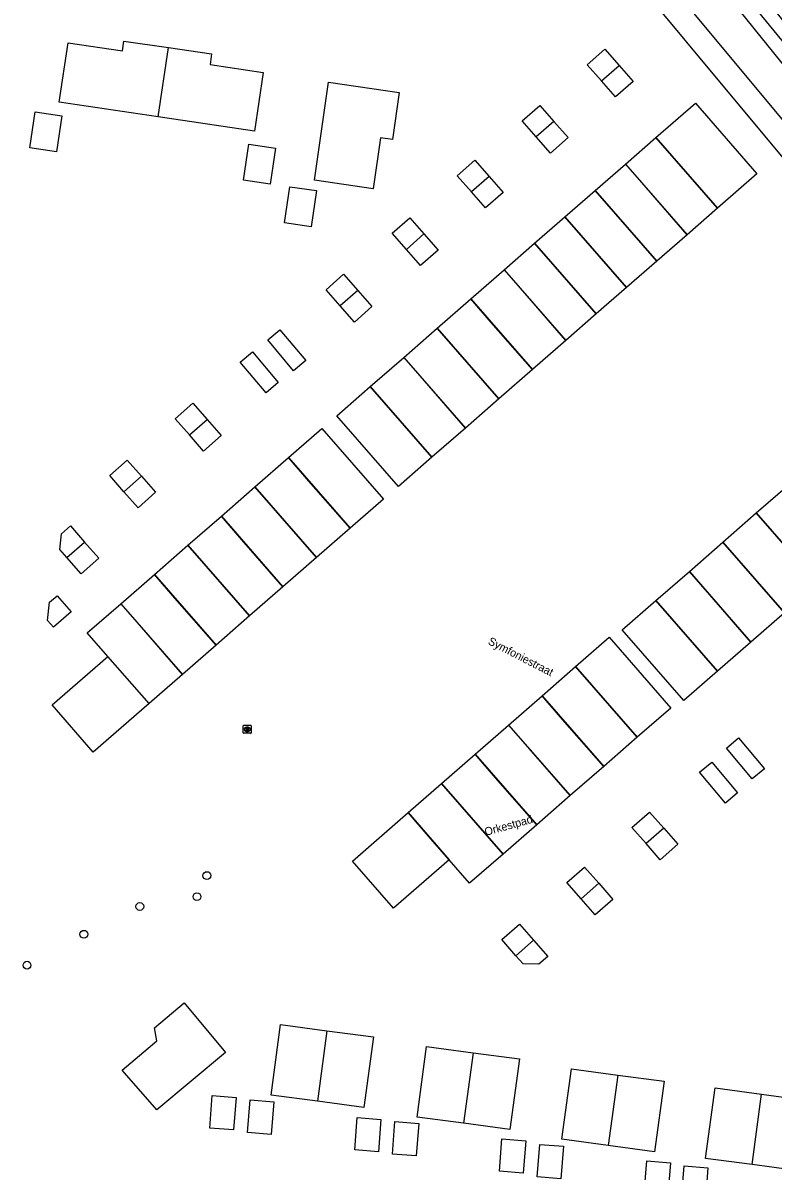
# Model space of a CAD drawing. Extents: x 164150 to 165261, y 382513 to 383432.
# Drawn here: x 164795.6 to 164889.3, y 382807.8 to 382951.2 of the extents above; entities that cross this region are included whole.
import ezdxf

# ---------------------------------------------------------------- set-up
doc = ezdxf.new("R2010")
doc.units = 0
for name, color, linetype in [('IMGEO_Boom', 7, 'Continuous'), ('IMGEO_Fietspad_gesloten', 7, 'Continuous'), ('IMGEO_Groenvoorziening', 7, 'Continuous'), ('IMGEO_Openbare_ruimte_label', 7, 'Continuous'), ('IMGEO_Pand_vergunning_verleend', 7, 'Continuous'), ('IMGEO_Rioolput', 7, 'Continuous'), ('IMGEO_Waterloop', 7, 'Continuous')]:
    doc.layers.add(name, color=color, linetype=linetype)

msp = doc.modelspace()

# ---------------------------------------------------------------- linework, layer by layer
at = {"layer": 'IMGEO_Boom'}
for centre in [(164818.61, 382844.68), (164817.37, 382842.04), (164810.23, 382840.82), (164803.24, 382837.35), (164796.14, 382833.48)]:
    msp.add_circle(centre, 0.489, dxfattribs=at)
at = {"layer": 'IMGEO_Fietspad_gesloten'}
for points in [[(164861.77, 382973.7), (164899.8, 382927.98), (164897.47, 382926.13)], [(164897.47, 382926.13), (164859.47, 382971.82)]]:
    msp.add_lwpolyline(points, dxfattribs=at)
at = {"layer": 'IMGEO_Groenvoorziening'}
msp.add_lwpolyline([(164903.54, 382938.38), (164903.29, 382936.61), (164899.91, 382935.76), (164898.02, 382936.86), (164876.66, 382963.36), (164850.41, 382994.34)], dxfattribs=at)
at = {"layer": 'IMGEO_Pand_vergunning_verleend'}
for points in [[(164812.52, 382939.51), (164800.17, 382941.33), (164801.26, 382948.75), (164808.07, 382947.75), (164808.25, 382948.98), (164813.8, 382948.16)], [(164812.52, 382939.51), (164813.8, 382948.16)], [(164813.8, 382948.16), (164819.19, 382947.37), (164819, 382946.04), (164825.64, 382945.06), (164824.56, 382937.73), (164812.52, 382939.51)], [(164867.91, 382944.01), (164866.14, 382946.02), (164868.34, 382947.95), (164870.11, 382945.94)], [(164867.91, 382944.01), (164870.11, 382945.94)], [(164870.11, 382945.94), (164871.88, 382943.92), (164869.68, 382941.99), (164867.91, 382944.01)], [(164832.05, 382931.58), (164833.82, 382943.84), (164842.65, 382942.56), (164841.8, 382936.66), (164840.31, 382936.87), (164839.39, 382930.52), (164832.05, 382931.58)], [(164796.5, 382935.61), (164797.17, 382940.11), (164800.5, 382939.62), (164799.83, 382935.11), (164796.5, 382935.61)], [(164859.77, 382936.99), (164858, 382939), (164860.19, 382940.94), (164861.96, 382938.92)], [(164874.7, 382936.91), (164879.64, 382941.21), (164887.34, 382932.38), (164882.4, 382928.08)], [(164861.96, 382938.92), (164859.77, 382936.99)], [(164861.96, 382938.92), (164863.73, 382936.91), (164861.54, 382934.98), (164859.77, 382936.99)], [(164823.19, 382931.59), (164823.86, 382936.09), (164827.2, 382935.59), (164826.53, 382931.09), (164823.19, 382931.59)], [(164870.91, 382933.6), (164874.7, 382936.91)], [(164882.4, 382928.08), (164877.27, 382933.96), (164874.7, 382936.91)], [(164874.7, 382936.91), (164882.4, 382928.08)], [(164851.66, 382930.13), (164849.89, 382932.15), (164852.09, 382934.08), (164853.86, 382932.06)], [(164867.13, 382930.3), (164870.91, 382933.6)], [(164870.91, 382933.6), (164878.61, 382924.77)], [(164878.61, 382924.77), (164873.48, 382930.66), (164870.91, 382933.6)], [(164853.86, 382932.06), (164851.66, 382930.13)], [(164853.86, 382932.06), (164855.63, 382930.05), (164853.43, 382928.12), (164851.66, 382930.13)], [(164828.32, 382926.27), (164828.99, 382930.77), (164832.32, 382930.28), (164831.65, 382925.77), (164828.32, 382926.27)], [(164863.34, 382927), (164867.13, 382930.3)], [(164874.83, 382921.47), (164869.7, 382927.35), (164867.13, 382930.3)], [(164867.13, 382930.3), (164874.83, 382921.47)], [(164859.55, 382923.7), (164863.34, 382927)], [(164871.04, 382918.17), (164865.91, 382924.05), (164863.34, 382927)], [(164863.34, 382927), (164871.04, 382918.17)], [(164882.4, 382928.08), (164878.61, 382924.77)], [(164843.54, 382922.94), (164841.76, 382924.95), (164843.96, 382926.89), (164845.73, 382924.87)], [(164843.54, 382922.94), (164845.73, 382924.87)], [(164845.73, 382924.87), (164847.5, 382922.86), (164845.31, 382920.93), (164843.54, 382922.94)], [(164878.61, 382924.77), (164874.83, 382921.47)], [(164855.77, 382920.4), (164859.55, 382923.7)], [(164867.26, 382914.87), (164862.13, 382920.75), (164859.55, 382923.7)], [(164859.55, 382923.7), (164867.26, 382914.87)], [(164874.83, 382921.47), (164871.04, 382918.17)], [(164835.27, 382915.88), (164833.5, 382917.89), (164835.7, 382919.83), (164837.47, 382917.81)], [(164851.58, 382916.75), (164855.77, 382920.4)], [(164855.77, 382920.4), (164863.47, 382911.57)], [(164863.47, 382911.57), (164858.34, 382917.45), (164855.77, 382920.4)], [(164837.47, 382917.81), (164835.27, 382915.88)], [(164837.47, 382917.81), (164839.24, 382915.8), (164837.04, 382913.86), (164835.27, 382915.88)], [(164871.04, 382918.17), (164867.26, 382914.87)], [(164847.39, 382913.1), (164851.58, 382916.75)], [(164859.28, 382907.92), (164854.15, 382913.8), (164851.58, 382916.75)], [(164851.58, 382916.75), (164859.28, 382907.92)], [(164867.26, 382914.87), (164863.47, 382911.57)], [(164826.22, 382911.62), (164827.74, 382912.9), (164830.97, 382909.05), (164829.45, 382907.77), (164826.22, 382911.62)], [(164843.21, 382909.44), (164847.39, 382913.1)], [(164855.1, 382904.26), (164849.97, 382910.15), (164847.39, 382913.1)], [(164847.39, 382913.1), (164855.1, 382904.26)], [(164863.47, 382911.57), (164859.28, 382907.92)], [(164822.77, 382908.86), (164824.3, 382910.13), (164827.53, 382906.29), (164826, 382905.01), (164822.77, 382908.86)], [(164839.02, 382905.79), (164843.21, 382909.44)], [(164843.21, 382909.44), (164850.91, 382900.61)], [(164850.91, 382900.61), (164845.78, 382906.5), (164843.21, 382909.44)], [(164859.28, 382907.92), (164855.1, 382904.26)], [(164846.72, 382896.96), (164842.54, 382893.31), (164837.41, 382899.19), (164834.84, 382902.14), (164839.02, 382905.79)], [(164846.72, 382896.96), (164841.59, 382902.84), (164839.02, 382905.79)], [(164839.02, 382905.79), (164846.72, 382896.96)], [(164855.1, 382904.26), (164850.91, 382900.61)], [(164816.43, 382899.75), (164814.66, 382901.77), (164816.86, 382903.7), (164818.63, 382901.68)], [(164816.43, 382899.75), (164818.63, 382901.68)], [(164818.63, 382901.68), (164820.4, 382899.67), (164818.2, 382897.74), (164816.43, 382899.75)], [(164828.79, 382896.92), (164832.98, 382900.57), (164840.68, 382891.74), (164836.5, 382888.09)], [(164850.91, 382900.61), (164846.72, 382896.96)], [(164824.61, 382893.26), (164828.79, 382896.92)], [(164836.5, 382888.09), (164831.36, 382893.97), (164828.79, 382896.92)], [(164828.79, 382896.92), (164836.5, 382888.09)], [(164808.24, 382892.66), (164806.47, 382894.67), (164808.67, 382896.61), (164810.44, 382894.59)], [(164810.44, 382894.59), (164808.24, 382892.66)], [(164810.44, 382894.59), (164812.21, 382892.58), (164810.01, 382890.64), (164808.24, 382892.66)], [(164820.42, 382889.61), (164824.61, 382893.26)], [(164824.61, 382893.26), (164832.31, 382884.44)], [(164832.31, 382884.44), (164827.18, 382890.32), (164824.61, 382893.26)], [(164887.26, 382890), (164891.45, 382893.65)], [(164883.07, 382886.35), (164887.26, 382890)], [(164894.96, 382881.17), (164889.83, 382887.05), (164887.26, 382890)], [(164887.26, 382890), (164894.96, 382881.17)], [(164801.13, 382884.42), (164800.25, 382885.43), (164800.46, 382887.41), (164801.56, 382888.37), (164803.33, 382886.36)], [(164816.23, 382885.96), (164820.42, 382889.61)], [(164828.12, 382880.78), (164822.99, 382886.66), (164820.42, 382889.61)], [(164820.42, 382889.61), (164828.12, 382880.78)], [(164836.5, 382888.09), (164832.31, 382884.44)], [(164801.13, 382884.42), (164803.33, 382886.36)], [(164803.33, 382886.36), (164805.1, 382884.34), (164802.91, 382882.41), (164801.13, 382884.42)], [(164812.05, 382882.31), (164816.23, 382885.96)], [(164823.93, 382877.13), (164818.81, 382883.01), (164816.23, 382885.96)], [(164816.23, 382885.96), (164823.93, 382877.13)], [(164878.89, 382882.7), (164883.07, 382886.35)], [(164890.77, 382877.52), (164885.64, 382883.4), (164883.07, 382886.35)], [(164883.07, 382886.35), (164890.77, 382877.52)], [(164832.31, 382884.44), (164828.12, 382880.78)], [(164874.7, 382879.04), (164878.89, 382882.7)], [(164878.89, 382882.7), (164886.59, 382873.87)], [(164886.59, 382873.87), (164881.46, 382879.75), (164878.89, 382882.7)], [(164807.86, 382878.66), (164812.05, 382882.31)], [(164819.75, 382873.48), (164814.62, 382879.36), (164812.05, 382882.31)], [(164812.05, 382882.31), (164819.75, 382873.48)], [(164798.69, 382876.58), (164798.96, 382878.84), (164799.89, 382879.65), (164801.66, 382877.64), (164799.46, 382875.71), (164798.69, 382876.58)], [(164828.12, 382880.78), (164823.93, 382877.13)], [(164806.25, 382872.06), (164803.67, 382875.01), (164807.86, 382878.66)], [(164815.56, 382869.83), (164810.43, 382875.71), (164807.86, 382878.66)], [(164807.86, 382878.66), (164815.56, 382869.83)], [(164882.4, 382870.21), (164878.21, 382866.56), (164873.08, 382872.44), (164870.51, 382875.39), (164874.7, 382879.04)], [(164882.4, 382870.21), (164877.27, 382876.1), (164874.7, 382879.04)], [(164874.7, 382879.04), (164882.4, 382870.21)], [(164823.93, 382877.13), (164819.75, 382873.48)], [(164890.77, 382877.52), (164886.59, 382873.87)], [(164864.68, 382870.8), (164868.86, 382874.46), (164876.56, 382865.62), (164872.38, 382861.97)], [(164819.75, 382873.48), (164815.56, 382869.83)], [(164886.59, 382873.87), (164882.4, 382870.21)], [(164811.38, 382866.18), (164804.42, 382860.11), (164799.29, 382866), (164806.25, 382872.06)], [(164811.38, 382866.18), (164806.25, 382872.06)], [(164815.56, 382869.83), (164811.38, 382866.18)], [(164860.49, 382867.15), (164864.68, 382870.8)], [(164872.38, 382861.97), (164867.25, 382867.86), (164864.68, 382870.8)], [(164864.68, 382870.8), (164872.38, 382861.97)], [(164856.3, 382863.5), (164860.49, 382867.15)], [(164860.49, 382867.15), (164868.19, 382858.32)], [(164868.19, 382858.32), (164863.06, 382864.2), (164860.49, 382867.15)], [(164852.12, 382859.85), (164856.3, 382863.5)], [(164856.3, 382863.5), (164864, 382854.67)], [(164864, 382854.67), (164858.87, 382860.55), (164856.3, 382863.5)], [(164872.38, 382861.97), (164868.19, 382858.32)], [(164883.53, 382860.6), (164885.05, 382861.88), (164888.28, 382858.03), (164886.76, 382856.76), (164883.53, 382860.6)], [(164847.93, 382856.2), (164852.12, 382859.85)], [(164859.82, 382851.02), (164854.69, 382856.9), (164852.12, 382859.85)], [(164852.12, 382859.85), (164859.82, 382851.02)], [(164868.19, 382858.32), (164864, 382854.67)], [(164880.17, 382857.59), (164881.69, 382858.86), (164884.92, 382855.01), (164883.4, 382853.74), (164880.17, 382857.59)], [(164843.74, 382852.55), (164847.93, 382856.2)], [(164855.63, 382847.37), (164850.5, 382853.25), (164847.93, 382856.2)], [(164847.93, 382856.2), (164855.63, 382847.37)], [(164864, 382854.67), (164859.82, 382851.02)], [(164843.74, 382852.55), (164848.87, 382846.67), (164841.92, 382840.6), (164836.79, 382846.48), (164843.74, 382852.55)], [(164855.63, 382847.37), (164851.44, 382843.72), (164846.32, 382849.6), (164843.74, 382852.55)], [(164873.49, 382848.68), (164871.72, 382850.69), (164873.92, 382852.62), (164875.69, 382850.61)], [(164859.82, 382851.02), (164855.63, 382847.37)], [(164875.69, 382850.61), (164873.49, 382848.68)], [(164875.69, 382850.61), (164877.46, 382848.59), (164875.26, 382846.66), (164873.49, 382848.68)], [(164865.37, 382841.79), (164863.6, 382843.8), (164865.8, 382845.73), (164867.57, 382843.72)], [(164867.57, 382843.72), (164865.37, 382841.79)], [(164867.57, 382843.72), (164869.34, 382841.7), (164867.14, 382839.77), (164865.37, 382841.79)], [(164857.23, 382834.66), (164855.46, 382836.68), (164857.66, 382838.61), (164859.43, 382836.6)], [(164859.43, 382836.6), (164857.23, 382834.66)], [(164859.43, 382836.6), (164861.2, 382834.58), (164860.1, 382833.62), (164858.11, 382833.66), (164857.23, 382834.66)], [(164808.03, 382820.35), (164812.34, 382824.03), (164812.07, 382825.67), (164815.77, 382828.76), (164820.93, 382822.58), (164812.34, 382815.4), (164808.03, 382820.35)], [(164832.43, 382816.48), (164826.63, 382817.26), (164827.82, 382826.08), (164833.61, 382825.3)], [(164833.61, 382825.3), (164832.43, 382816.48)], [(164833.61, 382825.3), (164839.41, 382824.52), (164838.22, 382815.7), (164832.43, 382816.48)], [(164850.68, 382813.73), (164844.89, 382814.51), (164846.07, 382823.33), (164851.87, 382822.55)], [(164851.87, 382822.55), (164850.68, 382813.73)], [(164851.87, 382822.55), (164857.66, 382821.76), (164856.47, 382812.94), (164850.68, 382813.73)], [(164868.75, 382810.93), (164862.96, 382811.72), (164864.15, 382820.54), (164869.95, 382819.75)], [(164869.95, 382819.75), (164868.75, 382810.93)], [(164869.95, 382819.75), (164875.74, 382818.97), (164874.55, 382810.15), (164868.75, 382810.93)], [(164886.72, 382808.56), (164880.92, 382809.34), (164882.11, 382818.16), (164887.91, 382817.37)], [(164818.97, 382813.13), (164819.29, 382817.19), (164822.25, 382816.96), (164821.93, 382812.9), (164818.97, 382813.13)], [(164823.69, 382812.58), (164824.01, 382816.64), (164826.97, 382816.41), (164826.65, 382812.34), (164823.69, 382812.58)], [(164886.72, 382808.56), (164887.91, 382817.37)], [(164887.91, 382817.37), (164893.7, 382816.59)], [(164837.08, 382810.39), (164837.39, 382814.45), (164840.36, 382814.21), (164840.04, 382810.15), (164837.08, 382810.39)], [(164841.8, 382809.88), (164842.11, 382813.94), (164845.08, 382813.7), (164844.76, 382809.64), (164841.8, 382809.88)], [(164855.16, 382807.73), (164855.48, 382811.79), (164858.44, 382811.55), (164858.12, 382807.49), (164855.16, 382807.73)], [(164859.88, 382807.02), (164860.2, 382811.08), (164863.16, 382810.85), (164862.85, 382806.79), (164859.88, 382807.02)], [(164873.25, 382804.97), (164873.57, 382809.03), (164876.54, 382808.8), (164876.22, 382804.74), (164873.25, 382804.97)], [(164877.93, 382804.33), (164878.25, 382808.39), (164881.21, 382808.16), (164880.89, 382804.1), (164877.93, 382804.33)], [(164892.51, 382807.77), (164886.72, 382808.56)]]:
    msp.add_lwpolyline(points, dxfattribs=at)
at = {"layer": 'IMGEO_Rioolput'}
for p, q in [((164823.15, 382862.53), (164823.15, 382863.38)), ((164823.22, 382863.46), (164824.08, 382863.46)), ((164824.08, 382862.46), (164823.22, 382862.46)), ((164823.66, 382862.68), (164823.63, 382862.68)), ((164823.64, 382863.24), (164823.66, 382863.24)), ((164824.15, 382863.38), (164824.15, 382862.53))]:
    msp.add_line(p, q, dxfattribs=at)
for points in [[(164823.15, 382862.53), (164823.15, 382863.38)], [(164823.22, 382863.46), (164824.08, 382863.46)], [(164824.08, 382862.46), (164823.22, 382862.46)], [(164823.74, 382863.15), (164823.49, 382863.16), (164823.49, 382862.76)], [(164823.49, 382862.76), (164823.61, 382862.76), (164823.61, 382862.92), (164823.62, 382862.92)], [(164823.66, 382863.08), (164823.61, 382863.08), (164823.61, 382862.99)], [(164823.61, 382862.99), (164823.66, 382862.99)], [(164823.67, 382862.89), (164823.74, 382862.76), (164823.88, 382862.76), (164823.81, 382862.88)], [(164824.15, 382863.38), (164824.15, 382862.53)]]:
    msp.add_lwpolyline(points, dxfattribs=at)
for centre, radius, start, end in [((164823.23, 382863.38), 0.0765, 91.552, 178.448), ((164823.23, 382863.38), 0.0765, 91.552, 178.448), ((164823.23, 382862.53), 0.0765, 181.552, 268.448), ((164823.23, 382862.53), 0.0765, 181.552, 268.448), ((164823.62, 382862.87), 0.0533, 26.0293, 88.6989), ((164823.67, 382862.98), 0.0964, 77.0061, 93.1865), ((164823.65, 382863.18), 0.19, 274.7715, 282.9687), ((164823.68, 382863.04), 0.0378, 276.6634, 79.6772), ((164823.74, 382863.04), 0.109, 350.3612, 89.416), ((164823.74, 382863.04), 0.112, 277.5842, 350.9817), ((164823.72, 382862.83), 0.108, 29.5134, 73.7905), ((164824.07, 382863.38), 0.0765, 1.552, 88.448), ((164824.07, 382863.38), 0.0765, 1.552, 88.448), ((164824.07, 382862.53), 0.0765, 271.552, 358.448), ((164824.07, 382862.53), 0.0765, 271.552, 358.448)]:
    msp.add_arc(centre, radius, start, end, dxfattribs=at)
for centre, major_axis, ratio, start_param, end_param in [((164823.64, 382862.96), (-0.387, 0.002), 0.722429, 4.712389, 7.853982), ((164823.66, 382862.96), (-0.39, 0.002), 0.717154, 1.570796, 4.712389)]:
    msp.add_ellipse(centre, major_axis=major_axis, ratio=ratio, start_param=start_param, end_param=end_param, dxfattribs=at)
at = {"layer": 'IMGEO_Waterloop'}
msp.add_lwpolyline([(164702.89, 383175.56), (164691.67, 383166.48), (164690.67, 383167.35), (164701.98, 383176.72), (164702.8, 383177.4), (164568.02, 383339.42), (164569.06, 383340.33), (164663.45, 383230.12), (164829.32, 383027.74), (164900.98, 382938.59), (164899.83, 382937.69), (164835.51, 383016.03), (164740.96, 383131.52), (164703.75, 383176.25), (164702.89, 383175.56)], dxfattribs=at)

# ---------------------------------------------------------------- texts
at = {"layer": 'IMGEO_Openbare_ruimte_label'}
for s, rotation, p in [('Symfoniestraat', 332.6922, (164853.65, 382873.65)), ('Orkestpad', 15.6069, (164853.46, 382849.64))]:
    msp.add_text(s, height=1, rotation=rotation, dxfattribs=at).set_placement(p)

doc.saveas('drawing.dxf')
